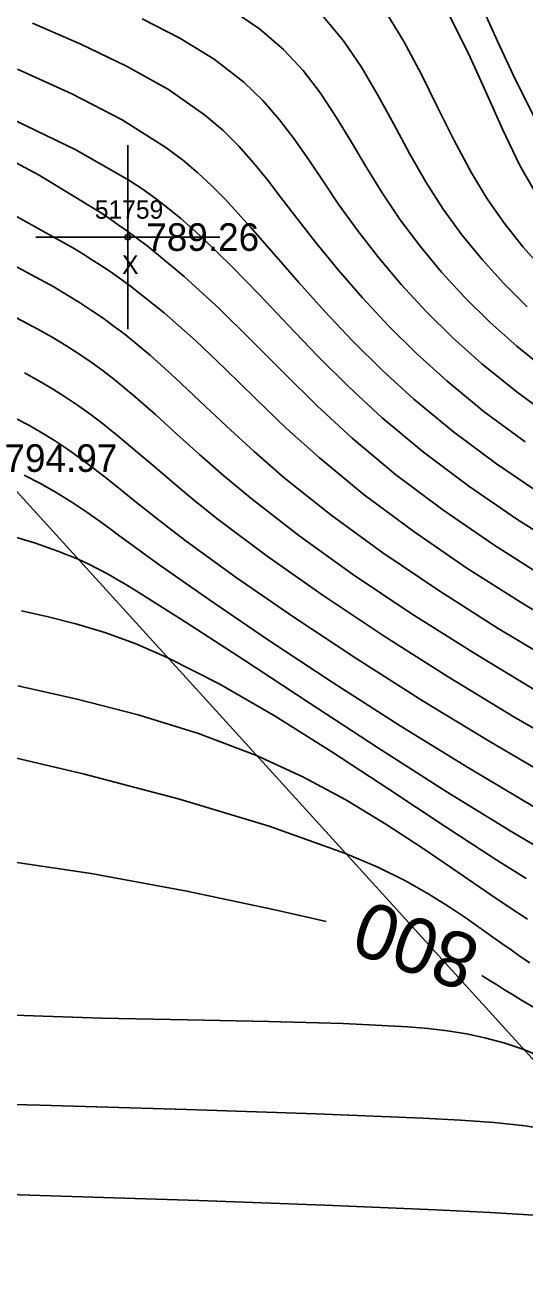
# Model space of a CAD drawing. Extents: x 1378535 to 1380697, y 997729 to 1000024.
# Drawn here: x 1379772.3 to 1379799.5, y 998744.2 to 998812.4 of the extents above; entities that cross this region are included whole.
import ezdxf

# ---------------------------------------------------------------- set-up
doc = ezdxf.new("R2010")
doc.units = 0
for name, color, linetype in [('RD_DTM_BkLn2', 7, 'Continuous'), ('RD_DTM_Major1', 7, 'Continuous'), ('RD_DTM_Major1_Lbl', 7, 'Continuous'), ('RD_DTM_Minor1', 7, 'Continuous'), ('RD_EX_Misc', 7, 'Continuous'), ('RD_EX_Misc_txCode', 7, 'Continuous'), ('RD_EX_TX_Misc_ELEV', 7, 'Continuous'), ('RD_SMD_Locator', 7, 'Continuous')]:
    doc.layers.add(name, color=color, linetype=linetype)

msp = doc.modelspace()

# ---------------------------------------------------------------- linework, layer by layer
at = {"layer": 'RD_DTM_BkLn2'}
msp.add_lwpolyline([(1379855.611, 998702.628), (1379815.746, 998738.674), (1379770.168, 998788.836), (1379745.983, 998819.459), (1379725.877, 998843.791)], dxfattribs=at)
at = {"layer": 'RD_DTM_Major1'}
for points in [[(1379826.907, 998787.279), (1379824.636, 998788.433), (1379821.701, 998789.905), (1379818.836, 998791.35), (1379816.119, 998792.756), (1379814.296, 998793.737), (1379812.586, 998794.705), (1379810.982, 998795.673), (1379809.479, 998796.654), (1379808.071, 998797.664), (1379806.753, 998798.715), (1379805.67, 998799.678), (1379804.646, 998800.692), (1379803.676, 998801.768), (1379802.755, 998802.913), (1379801.879, 998804.136), (1379801.043, 998805.448), (1379799.95, 998807.4), (1379798.925, 998809.448), (1379797.967, 998811.504), (1379797.079, 998813.477)], [(1379801.129, 998790.875), (1379799.025, 998792.413), (1379797.092, 998793.98), (1379795.534, 998795.38), (1379794.088, 998796.809), (1379792.749, 998798.259), (1379791.511, 998799.723), (1379790.367, 998801.193), (1379789.313, 998802.663), (1379788.519, 998803.841), (1379787.745, 998805.003), (1379786.957, 998806.139), (1379786.123, 998807.238), (1379785.208, 998808.289), (1379784.18, 998809.283), (1379782.558, 998810.53), (1379780.703, 998811.672), (1379778.657, 998812.73)], [(1379809.04, 998775.456), (1379806.016, 998777.061), (1379802.635, 998778.957), (1379799.39, 998780.889), (1379796.306, 998782.85), (1379793.409, 998784.834), (1379790.726, 998786.833), (1379788.281, 998788.842), (1379786.486, 998790.466), (1379784.804, 998792.079), (1379783.176, 998793.67), (1379781.542, 998795.226), (1379779.843, 998796.736), (1379778.019, 998798.187), (1379777.539, 998798.538), (1379777.046, 998798.885), (1379776.538, 998799.23), (1379776.015, 998799.572), (1379775.474, 998799.914), (1379774.915, 998800.256), (1379771.699, 998802.042)], [(1379799.975, 998769.855), (1379796.39, 998771.979), (1379792.678, 998774.277), (1379788.985, 998776.643), (1379785.46, 998778.972), (1379782.25, 998781.157), (1379779.503, 998783.092), (1379778.769, 998783.624), (1379778.086, 998784.124), (1379777.445, 998784.594), (1379776.84, 998785.037), (1379776.261, 998785.455), (1379775.702, 998785.85), (1379774.838, 998786.435), (1379773.985, 998786.969), (1379773.126, 998787.457), (1379772.242, 998787.899)], [(1379788.646, 998763.622), (1379787.713, 998763.843), (1379785.701, 998764.296), (1379781.087, 998765.271), (1379775.885, 998766.234), (1379770.355, 998767.054), (1379764.757, 998767.597), (1379759.35, 998767.732), (1379754.393, 998767.327), (1379751.349, 998766.679), (1379748.585, 998765.764), (1379746.047, 998764.636), (1379743.678, 998763.347), (1379741.422, 998761.952), (1379739.221, 998760.504)], [(1379823.664, 998743.438), (1379821.655, 998744.991), (1379817.998, 998747.6), (1379814.005, 998750.259), (1379809.931, 998752.849), (1379806.033, 998755.254), (1379802.566, 998757.355), (1379799.787, 998759.037), (1379799.261, 998759.359), (1379798.783, 998759.653), (1379798.349, 998759.921), (1379797.956, 998760.165), (1379797.599, 998760.387), (1379797.276, 998760.589), (1379797.104, 998760.696)]]:
    msp.add_lwpolyline(points, dxfattribs=at)
at = {"layer": 'RD_DTM_Minor1'}
for points in [[(1379800.826, 998793.454), (1379799.011, 998794.914), (1379797.546, 998796.225), (1379796.184, 998797.57), (1379794.923, 998798.948), (1379793.756, 998800.356), (1379792.681, 998801.794), (1379791.691, 998803.259), (1379790.841, 998804.638), (1379790.024, 998806.015), (1379789.202, 998807.37), (1379788.338, 998808.677), (1379787.394, 998809.915), (1379786.334, 998811.061), (1379785.028, 998812.174), (1379783.553, 998813.18)], [(1379799.576, 998797.069), (1379798.304, 998798.329), (1379797.124, 998799.632), (1379796.031, 998800.981), (1379795.02, 998802.378), (1379794.09, 998803.826), (1379793.185, 998805.401), (1379792.324, 998806.998), (1379791.466, 998808.579), (1379790.572, 998810.105), (1379789.6, 998811.538), (1379788.512, 998812.842)], [(1379800.45, 998799.085), (1379799.359, 998800.309), (1379798.347, 998801.59), (1379797.411, 998802.935), (1379796.545, 998804.351), (1379795.601, 998806.112), (1379794.707, 998807.927), (1379793.815, 998809.742), (1379792.882, 998811.502), (1379791.862, 998813.155)], [(1379799.938, 998803.429), (1379799.166, 998804.792), (1379798.229, 998806.725), (1379797.328, 998808.761), (1379796.393, 998810.839), (1379795.356, 998812.895)], [(1379799.476, 998789.715), (1379797.247, 998791.357), (1379795.204, 998793.028), (1379793.559, 998794.519), (1379792.033, 998796.032), (1379790.618, 998797.554), (1379789.303, 998799.071), (1379788.079, 998800.571), (1379786.937, 998802.04), (1379786.197, 998803.015), (1379785.464, 998803.968), (1379784.709, 998804.897), (1379783.907, 998805.798), (1379783.029, 998806.669), (1379782.049, 998807.509), (1379780.079, 998808.879), (1379777.807, 998810.159), (1379775.315, 998811.357), (1379772.687, 998812.485)], [(1379800.449, 998786.805), (1379797.912, 998788.52), (1379795.57, 998790.258), (1379793.418, 998792.033), (1379791.687, 998793.616), (1379790.078, 998795.216), (1379788.575, 998796.813), (1379787.162, 998798.387), (1379785.822, 998799.919), (1379784.539, 998801.389), (1379783.851, 998802.164), (1379783.156, 998802.915), (1379782.437, 998803.646), (1379781.674, 998804.359), (1379780.85, 998805.055), (1379779.945, 998805.736), (1379777.574, 998807.225), (1379774.838, 998808.645), (1379771.873, 998809.989)], [(1379801.937, 998783.682), (1379799.074, 998785.485), (1379796.411, 998787.304), (1379793.949, 998789.15), (1379791.69, 998791.031), (1379789.878, 998792.704), (1379788.188, 998794.388), (1379786.589, 998796.057), (1379785.047, 998797.69), (1379783.531, 998799.261), (1379782.008, 998800.747), (1379781.392, 998801.31), (1379780.762, 998801.858), (1379780.108, 998802.394), (1379779.423, 998802.919), (1379778.698, 998803.438), (1379777.924, 998803.951), (1379775.054, 998805.594), (1379771.783, 998807.185)], [(1379800.726, 998782.237), (1379797.767, 998784.113), (1379794.997, 998786.015), (1379792.426, 998787.951), (1379790.061, 998789.924), (1379788.161, 998791.678), (1379786.361, 998793.45), (1379784.599, 998795.223), (1379782.81, 998796.981), (1379780.932, 998798.708), (1379778.901, 998800.389), (1379778.526, 998800.677), (1379778.144, 998800.962), (1379777.754, 998801.247), (1379777.355, 998801.53), (1379776.948, 998801.813), (1379776.532, 998802.094), (1379773.047, 998804.229), (1379769.209, 998806.267)], [(1379801.366, 998777.56), (1379798, 998779.574), (1379794.77, 998781.625), (1379791.724, 998783.689), (1379788.909, 998785.744), (1379786.373, 998787.765), (1379784.735, 998789.189), (1379783.228, 998790.574), (1379781.812, 998791.912), (1379780.449, 998793.192), (1379779.1, 998794.408), (1379777.725, 998795.548), (1379777.135, 998795.999), (1379776.529, 998796.439), (1379775.903, 998796.87), (1379775.25, 998797.296), (1379774.566, 998797.72), (1379773.847, 998798.145), (1379771.426, 998799.453)], [(1379800.108, 998776.163), (1379796.636, 998778.253), (1379793.273, 998780.389), (1379790.091, 998782.528), (1379787.161, 998784.628), (1379784.554, 998786.649), (1379783.099, 998787.866), (1379781.772, 998789.03), (1379780.545, 998790.137), (1379779.39, 998791.183), (1379778.278, 998792.164), (1379777.18, 998793.075), (1379776.535, 998793.573), (1379775.879, 998794.051), (1379775.203, 998794.513), (1379774.501, 998794.964), (1379773.766, 998795.41), (1379772.989, 998795.853), (1379771.212, 998796.789)], [(1379802.408, 998772.721), (1379798.854, 998774.77), (1379795.285, 998776.934), (1379791.796, 998779.151), (1379788.486, 998781.359), (1379785.45, 998783.496), (1379782.786, 998785.499), (1379781.536, 998786.5), (1379780.4, 998787.445), (1379779.356, 998788.333), (1379778.385, 998789.165), (1379777.463, 998789.941), (1379776.572, 998790.661), (1379775.882, 998791.186), (1379775.19, 998791.681), (1379774.489, 998792.152), (1379773.77, 998792.603), (1379773.028, 998793.039), (1379772.254, 998793.465)], [(1379801.182, 998771.289), (1379797.593, 998773.38), (1379793.931, 998775.617), (1379790.321, 998777.913), (1379786.887, 998780.185), (1379783.754, 998782.349), (1379781.047, 998784.32), (1379780.033, 998785.095), (1379779.108, 998785.82), (1379778.26, 998786.498), (1379777.473, 998787.13), (1379776.735, 998787.72), (1379776.031, 998788.269), (1379775.305, 998788.813), (1379774.595, 998789.317), (1379773.895, 998789.783), (1379773.198, 998790.217), (1379772.496, 998790.619), (1379771.784, 998790.995)], [(1379800.737, 998767.334), (1379798.738, 998768.509), (1379795.18, 998770.701), (1379791.45, 998773.089), (1379787.724, 998775.523), (1379784.176, 998777.855), (1379780.983, 998779.937), (1379778.321, 998781.618), (1379778.088, 998781.76), (1379777.862, 998781.897), (1379777.642, 998782.028), (1379777.428, 998782.154), (1379777.219, 998782.276), (1379777.015, 998782.393), (1379776.7, 998782.569), (1379776.392, 998782.735), (1379776.089, 998782.892), (1379775.787, 998783.043), (1379775.482, 998783.188), (1379775.172, 998783.329), (1379774.064, 998783.781), (1379772.864, 998784.199), (1379771.579, 998784.582)], [(1379799.516, 998765.972), (1379797.925, 998766.972), (1379795.071, 998768.831), (1379792.058, 998770.827), (1379788.967, 998772.851), (1379785.877, 998774.794), (1379782.867, 998776.546), (1379780.016, 998777.997), (1379778.271, 998778.742), (1379776.617, 998779.34), (1379775.043, 998779.817), (1379773.539, 998780.203), (1379772.095, 998780.525)], [(1379799.593, 998763.757), (1379798.604, 998764.406), (1379797.595, 998765.084), (1379795.816, 998766.308), (1379793.924, 998767.603), (1379791.901, 998768.929), (1379789.729, 998770.242), (1379787.388, 998771.502), (1379784.86, 998772.666), (1379781.722, 998773.847), (1379778.434, 998774.862), (1379775.116, 998775.726), (1379771.89, 998776.454)], [(1379799.72, 998761.38), (1379799.203, 998761.733), (1379798.7, 998762.081), (1379798.204, 998762.429), (1379797.708, 998762.78), (1379797.204, 998763.14), (1379796.317, 998763.771), (1379795.344, 998764.433), (1379794.24, 998765.123), (1379792.962, 998765.839), (1379791.465, 998766.577), (1379789.704, 998767.335), (1379785.56, 998768.819), (1379780.68, 998770.289), (1379775.454, 998771.668), (1379770.273, 998772.879)], [(1379820.475, 998743.588), (1379817.087, 998746.213), (1379813.444, 998748.82), (1379809.7, 998751.29), (1379806.007, 998753.503), (1379802.52, 998755.337), (1379799.392, 998756.672), (1379798.313, 998757.031), (1379797.282, 998757.31), (1379796.271, 998757.525), (1379795.253, 998757.686), (1379794.201, 998757.807), (1379793.085, 998757.9), (1379789.577, 998758.083), (1379785.535, 998758.196), (1379781.108, 998758.28), (1379776.447, 998758.377), (1379771.704, 998758.53)], [(1379816.928, 998743.832), (1379814.339, 998745.734), (1379811.729, 998747.481), (1379809.145, 998749.028), (1379806.632, 998750.33), (1379804.236, 998751.341), (1379802.644, 998751.858), (1379801.076, 998752.238), (1379799.474, 998752.508), (1379797.783, 998752.696), (1379795.946, 998752.828), (1379793.907, 998752.933), (1379788.102, 998753.169), (1379781.084, 998753.403), (1379773.096, 998753.636), (1379764.38, 998753.867)], [(1379813.933, 998743.587), (1379812.35, 998744.531), (1379810.739, 998745.339), (1379809.081, 998746.01), (1379807.087, 998746.616), (1379804.973, 998747.068), (1379802.703, 998747.397), (1379800.243, 998747.633), (1379797.559, 998747.808), (1379794.617, 998747.951), (1379788.576, 998748.201), (1379781.735, 998748.448), (1379774.253, 998748.695), (1379766.29, 998748.94)]]:
    msp.add_lwpolyline(points, dxfattribs=at)
at = {"layer": 'RD_EX_Misc'}
for p, q in [((1379777.875, 998795.855), (1379777.875, 998805.855)), ((1379772.875, 998800.855), (1379782.875, 998800.855))]:
    msp.add_line(p, q, dxfattribs=at)
at = {"layer": 'RD_SMD_Locator'}
msp.add_circle((1379777.875, 998800.855), 0.15, dxfattribs=at)

# ---------------------------------------------------------------- texts
at = {"layer": 'RD_DTM_Major1_Lbl'}
msp.add_text('800', height=3, rotation=160.91372, dxfattribs=at).set_placement((1379797.176, 998762.64))
at = {"layer": 'RD_EX_Misc_txCode'}
for s, p in [('51759', (1379776.08, 998801.855)), ('X', (1379777.56, 998798.855))]:
    msp.add_text(s, height=1, dxfattribs=at).set_placement(p)
at = {"layer": 'RD_EX_TX_Misc_ELEV'}
for s, p in [('789.26', (1379778.875, 998800.105)), ('794.97', (1379771.168, 998788.086))]:
    msp.add_text(s, height=1.5, dxfattribs=at).set_placement(p)

doc.saveas('drawing.dxf')
